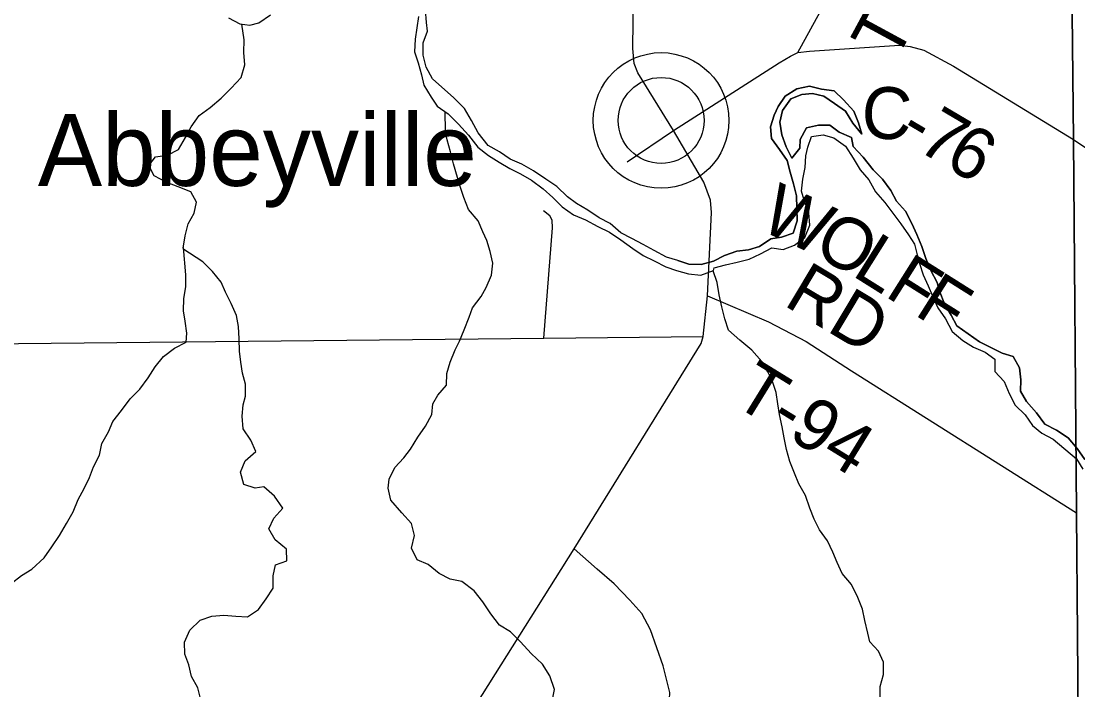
# Model space of a CAD drawing. Extents: x 1985906 to 2277390, y 930619 to 1324581.
# Drawn here: x 2133587 to 2139705, y 1161982 to 1165855 of the extents above; entities that cross this region are included whole.
import ezdxf

# ---------------------------------------------------------------- set-up
doc = ezdxf.new("R2010")
doc.units = 0
for name, color, linetype in [('GM_X_County_Road', 7, 'Continuous'), ('GM_X_County_Road_Text', 7, 'Continuous'), ('GM_X_Major_River', 7, 'Continuous'), ('GM_X_Minor_River', 7, 'Continuous'), ('GM_X_Township', 7, 'Continuous'), ('GM_X_Township_Road', 7, 'Continuous'), ('GM_X_Township_Road_Text', 7, 'Continuous'), ('GM_X_Township_Subdivision', 7, 'Continuous'), ('GM_X_Unincorporated', 7, 'Continuous'), ('GM_X_Unincorporated_Location', 7, 'Continuous'), ('GM_X_Unincorporated_Text', 7, 'Continuous')]:
    doc.layers.add(name, color=color, linetype=linetype)

msp = doc.modelspace()

# ---------------------------------------------------------------- linework, layer by layer
at = {"layer": 'GM_X_County_Road'}
for points in [[(2137364.5, 1165221.9), (2137158.3, 1165555.8), (2137135.9, 1165609.8), (2137129.4, 1165696.1), (2137136.4, 1166327.7), (2137115, 1166387.7), (2137035.9, 1166520.6), (2136967.9, 1166596.7), (2136924.4, 1166644.5)], [(2139679.7, 1165170.7), (2139667, 1166451.3), (2139668, 1166481.9)], [(2137364.5, 1165221.9), (2137976.2, 1165614.4), (2138042, 1165652.9), (2138083.9, 1165673.2), (2138151.9, 1165681.6), (2138671.8, 1165716.5), (2138733.9, 1165708.8), (2138814.1, 1165687.2), (2138984.7, 1165593.8), (2139679.7, 1165170.7)], [(2136069.9, 1159324.9), (2136069.9, 1159324.9), (2136048.5, 1161324.8), (2136053.8, 1161462.2), (2136074.9, 1161588.9), (2136117.2, 1161731.6), (2136789.6, 1162799.2), (2137524.4, 1163989), (2137536.1, 1164029.2), (2137560.7, 1164264), (2137583.6, 1164747.6), (2137579.2, 1164817.8), (2137540.5, 1164921.9), (2137364.5, 1165221.9)], [(2139728.2, 1159371.8), (2139715.7, 1160875.4), (2139697.8, 1163007), (2139679.7, 1165170.7)], [(2139679.7, 1165170.7), (2140884.3, 1164359.4), (2142030.9, 1163657), (2142119, 1163617.1), (2142201.1, 1163593.3), (2142285.2, 1163581.5), (2142505.3, 1163582.1), (2144544.3, 1163628), (2147918.6, 1163651.8)]]:
    msp.add_lwpolyline(points, dxfattribs=at)
at = {"layer": 'GM_X_Major_River'}
for points in [[(2134786.5, 1165874.5), (2134852.6, 1165840), (2134910.7, 1165831.6), (2134962.9, 1165845.4), (2135031.3, 1165891.2)], [(2135887.6, 1165882.4), (2135877.3, 1165816.2), (2135868.9, 1165750), (2135864.6, 1165677.7)], [(2137388.9, 1164468.2), (2137322.8, 1164488.7), (2137252.8, 1164527.2), (2137188.8, 1164561.7), (2137122.8, 1164596.2), (2137058.7, 1164628.7), (2136996.8, 1164683.3), (2136932.8, 1164715.8), (2136868.9, 1164760.3), (2136802.9, 1164798.8), (2136750.9, 1164837.3), (2136689, 1164897.9), (2136625.1, 1164940.4), (2136553.1, 1164989), (2136485.1, 1165027.5), (2136419.1, 1165056), (2136357.1, 1165098.6), (2136291.1, 1165135.1), (2136233.3, 1165207.7), (2136193.5, 1165280.2), (2136153.8, 1165348.7), (2136091.9, 1165411.3), (2135968.1, 1165520.5), (2135932.3, 1165588.9), (2135914.6, 1165657.3), (2135915, 1165729.6), (2135939.4, 1165797.8), (2135933.6, 1165848), (2135927.9, 1165920.4)], [(2135864.6, 1165677.7), (2135886.3, 1165613.3), (2135904, 1165544.9), (2135917.8, 1165484.6), (2135961.5, 1165414.1), (2135995.4, 1165363.6), (2136059.4, 1165319.1), (2136119.2, 1165258.5), (2136177.1, 1165193.9), (2136230.9, 1165125.3), (2136292.8, 1165076.8), (2136354.8, 1165038.3), (2136416.8, 1165001.8), (2136478.8, 1164971.3), (2136542.8, 1164934.8), (2136608.7, 1164884.3), (2136664.6, 1164833.7), (2136718.5, 1164779.2), (2136784.5, 1164732.6), (2136854.5, 1164704.1), (2136926.6, 1164665.6), (2136992.6, 1164633.1), (2137058.5, 1164588.5), (2137128.5, 1164537.9), (2137188.5, 1164497.4), (2137252.5, 1164467), (2137320.5, 1164432.4), (2137380.6, 1164412), (2137450.7, 1164391.6), (2137522.8, 1164383.1), (2137595.2, 1164410.8), (2137599.3, 1164426.9), (2137665.5, 1164444.6), (2137731.8, 1164460.3), (2137802.1, 1164476), (2137868.4, 1164507.7), (2137932.7, 1164541.5), (2137998.9, 1164533.1), (2138065.2, 1164556.9), (2138123.6, 1164602.7), (2138154, 1164672.9), (2138148.3, 1164745.2), (2138120.6, 1164817.6), (2138104.8, 1164870), (2138113.2, 1164940.2), (2138125.6, 1165008.4), (2138129.9, 1165074.7), (2138142.2, 1165124.8), (2138162.5, 1165187), (2138230.8, 1165196.6), (2138292.9, 1165180.2), (2138360.8, 1165131.6), (2138404.6, 1165061.1), (2138444.4, 1164994.6), (2138494.2, 1164936.1), (2138534, 1164867.6), (2138587.9, 1164805), (2138633.7, 1164742.5), (2138679.5, 1164682), (2138725.3, 1164617.5), (2138759.1, 1164563.1), (2138774.9, 1164502.7), (2138788.7, 1164452.4), (2138810.4, 1164386.1), (2138838.2, 1164321.6), (2138867.9, 1164255.2), (2138893.7, 1164194.8), (2138939.5, 1164130.3), (2138977.3, 1164057.8), (2139039.2, 1164005.2), (2139101.2, 1163966.7), (2139169.2, 1163938.2), (2139225.2, 1163897.7), (2139224.8, 1163825.4), (2139278.7, 1163768.9), (2139308.4, 1163698.4), (2139342.2, 1163632), (2139400.1, 1163575.4), (2139441.9, 1163512.9), (2139497.8, 1163468.5), (2139561.8, 1163434), (2139697.7, 1163320.7), (2139733.5, 1163260.3)], [(2139745.8, 1163316.5), (2139702, 1163381), (2139650.1, 1163441.5), (2139582.2, 1163486.1), (2139514.1, 1163520.6), (2139466.3, 1163587.1), (2139408.5, 1163651.7), (2139372.7, 1163712.1), (2139375, 1163778.4), (2139367.3, 1163846.7), (2139331.6, 1163913.2), (2139267.5, 1163931.6), (2139205.4, 1163964.1), (2139135.4, 1163998.6), (2139069.5, 1164045.2), (2139005.5, 1164089.7), (2138971.7, 1164152.2), (2138933.9, 1164218.7), (2138904.2, 1164291.1), (2138890.4, 1164341.4), (2138854.7, 1164411.9), (2138824.9, 1164480.4), (2138801.2, 1164550.8), (2138773.5, 1164619.2), (2138743.7, 1164683.6), (2138707.9, 1164754.1), (2138656.1, 1164812.7), (2138622.3, 1164875.1), (2138574.5, 1164939.7), (2138520.6, 1164994.2), (2138462.8, 1165066.8), (2138404.9, 1165129.4), (2138395.2, 1165181.7), (2138323.1, 1165212.2), (2138269.2, 1165252.7), (2138203, 1165253), (2138134.7, 1165237.3), (2138098.3, 1165169.2), (2138096, 1165119.1), (2138049.6, 1165061.1), (2138015.8, 1165127.5), (2137992.1, 1165195.9), (2137980.4, 1165270.3), (2137994.8, 1165338.5), (2138043.3, 1165404.6), (2138107.6, 1165430.3), (2138169.8, 1165436), (2138233.9, 1165421.6), (2138295.9, 1165379), (2138359.8, 1165334.5), (2138401.6, 1165264), (2138455.4, 1165201.4), (2138435.7, 1165265.8), (2138407.9, 1165334.2), (2138348.1, 1165398.8), (2138294.2, 1165451.4), (2138220.1, 1165461.8), (2138151.9, 1165478.3), (2138077.7, 1165462.6), (2138011.3, 1165420.8), (2137970.9, 1165360.8), (2137946.6, 1165310.7), (2137926.2, 1165242.5), (2137931.9, 1165176.2), (2137977.7, 1165111.7), (2138021.5, 1165047.2), (2138039.2, 1164980.8), (2138058.9, 1164912.4), (2138076.6, 1164844), (2138079.9, 1164699.4), (2138057.5, 1164627.2), (2137989.2, 1164603.5), (2137927, 1164593.8), (2137862.6, 1164549.9), (2137798.3, 1164530.2), (2137730.1, 1164522.6), (2137659.8, 1164498.8), (2137595.4, 1164465.1), (2137525.1, 1164445.4), (2137452.9, 1164447.8), (2137388.9, 1164468.2)], [(2137388.9, 1164468.2), (2137452.9, 1164447.8), (2137525.1, 1164445.4), (2137595.4, 1164465.1), (2137659.8, 1164498.8), (2137730.1, 1164522.6), (2137798.3, 1164530.2), (2137862.6, 1164549.9), (2137927, 1164593.8), (2137989.2, 1164603.5), (2138057.5, 1164627.2), (2138079.9, 1164699.4), (2138076.6, 1164844), (2138058.9, 1164912.4), (2138039.2, 1164980.8), (2138021.5, 1165047.2), (2137977.7, 1165111.7), (2137931.9, 1165176.2), (2137926.2, 1165242.5), (2137946.6, 1165310.7), (2137970.9, 1165360.8), (2138011.3, 1165420.8), (2138077.7, 1165462.6), (2138151.9, 1165478.3), (2138220.1, 1165461.8), (2138294.2, 1165451.4), (2138348.1, 1165398.8), (2138407.9, 1165334.2), (2138435.7, 1165265.8), (2138455.4, 1165201.4), (2138401.6, 1165264), (2138359.8, 1165334.5), (2138295.9, 1165379), (2138233.9, 1165421.6), (2138169.8, 1165436), (2138107.6, 1165430.3), (2138043.3, 1165404.6), (2137994.8, 1165338.5), (2137980.4, 1165270.3), (2137992.1, 1165195.9), (2138015.8, 1165127.5), (2138049.6, 1165061.1), (2138096, 1165119.1), (2138098.3, 1165169.2), (2138134.7, 1165237.3), (2138203, 1165253), (2138269.2, 1165252.7), (2138323.1, 1165212.2), (2138395.2, 1165181.7), (2138404.9, 1165129.4), (2138462.8, 1165066.8), (2138520.6, 1164994.2), (2138574.5, 1164939.7), (2138622.3, 1164875.1), (2138656.1, 1164812.7), (2138707.9, 1164754.1), (2138743.7, 1164683.6), (2138773.5, 1164619.2), (2138801.2, 1164550.8), (2138824.9, 1164480.4), (2138854.7, 1164411.9), (2138890.4, 1164341.4), (2138904.2, 1164291.1), (2138933.9, 1164218.7), (2138971.7, 1164152.2), (2139005.5, 1164089.7), (2139069.5, 1164045.2), (2139135.4, 1163998.6), (2139205.4, 1163964.1), (2139267.5, 1163931.6), (2139331.6, 1163913.2), (2139367.3, 1163846.7), (2139375, 1163778.4), (2139372.7, 1163712.1), (2139408.5, 1163651.7), (2139466.3, 1163587.1), (2139514.1, 1163520.6), (2139582.2, 1163486.1), (2139650.1, 1163441.5), (2139702, 1163381), (2139745.8, 1163316.5)]]:
    msp.add_lwpolyline(points, dxfattribs=at)
at = {"layer": 'GM_X_Minor_River'}
for points in [[(2134524.1, 1164539.8), (2134535.8, 1164612.2), (2134553.5, 1164680.5), (2134589.3, 1164742.9), (2134603, 1164807.2), (2134568.6, 1164867.3), (2134496.3, 1164895.2), (2134430, 1164921.1), (2134357.6, 1164958.9), (2134325.2, 1165019.1), (2134365.1, 1165069.4), (2134433.3, 1165079.7), (2134497.3, 1165112.1), (2134539.1, 1165180.5), (2134570.9, 1165242.9), (2134616.7, 1165309.3), (2134680.7, 1165355.8), (2134744.6, 1165408.2), (2134802.5, 1165466.7), (2134860.3, 1165529.1), (2134882.1, 1165601.5), (2134875.7, 1165673.8), (2134877.4, 1165746.1), (2134865.2, 1165838.1)], [(2136660.7, 1161917), (2136674.4, 1161985.3), (2136647.9, 1162063.6), (2136605.5, 1162131.7), (2136539, 1162193.7), (2136478.5, 1162259.7), (2136420.1, 1162317.8), (2136355.7, 1162357.7), (2136307.2, 1162421.8), (2136260.8, 1162491.9), (2136210.3, 1162555.9), (2136137.9, 1162609.9), (2136071.6, 1162623.7), (2136007.3, 1162655.6), (2135942.8, 1162707.6), (2135880.5, 1162735.5), (2135846.1, 1162803.6), (2135863.8, 1162876), (2135847.4, 1162946.2), (2135791, 1163008.2), (2135726.5, 1163080.3), (2135712.1, 1163150.5), (2135717.8, 1163202.8), (2135749.6, 1163271.1), (2135803.5, 1163325.6), (2135841.4, 1163375.9), (2135883.1, 1163446.3), (2135929, 1163508.8), (2135964.8, 1163577.2), (2135970.5, 1163639.4), (2136000.3, 1163689.8), (2136050.2, 1163746.2), (2136051.9, 1163814.4), (2136071.6, 1163880.8), (2136099.4, 1163951.2), (2136125.2, 1164001.5), (2136152.9, 1164067.8), (2136180.7, 1164140.2), (2136200.5, 1164194.5), (2136250.3, 1164261), (2136280.1, 1164313.3), (2136309.9, 1164383.7), (2136317.6, 1164454), (2136303.2, 1164520.2), (2136282.9, 1164584.4), (2136260.6, 1164634.6), (2136232.2, 1164698.7), (2136177.7, 1164764.8), (2136149.3, 1164833), (2136128.9, 1164897.1), (2136112.6, 1164949.3), (2136090.2, 1165029.6), (2136073.8, 1165097.8), (2136053.4, 1165168), (2136043.2, 1165218.2), (2136041.6, 1165331.3)], [(2133528.5, 1162598.3), (2133588.5, 1162644.7), (2133648.5, 1162681.1), (2133720.3, 1162747.6), (2133764.2, 1162810), (2133808, 1162876.5), (2133849.8, 1162944.9), (2133887.6, 1163013.3), (2133917.3, 1163085.7), (2133951.1, 1163148.1), (2133982.9, 1163212.5), (2134006.6, 1163274.8), (2134040.4, 1163341.2), (2134054.1, 1163409.5), (2134091.9, 1163475.9), (2134117.7, 1163536.3), (2134167.5, 1163600.7), (2134217.4, 1163667.2), (2134273.3, 1163723.6), (2134323.1, 1163790.1), (2134362.9, 1163852.4), (2134410.7, 1163912.9), (2134474.7, 1163961.3), (2134542.7, 1163995.7), (2134546.5, 1164047.9), (2134536.1, 1164118.2), (2134527.8, 1164178.4), (2134529.5, 1164248.7), (2134541.2, 1164317), (2134540.9, 1164385.3), (2134525.9, 1164543.6)], [(2134871.4, 1163633.4), (2134885.2, 1163683.7), (2134884.9, 1163751.9), (2134868.5, 1163816.1), (2134858.2, 1163880.4), (2134851.8, 1163944.6), (2134849.5, 1164014.9), (2134845.2, 1164087.2), (2134832.8, 1164151.4), (2134802.4, 1164219.5), (2134770, 1164285.7), (2134745.6, 1164343.8), (2134695.2, 1164405.9), (2134638.8, 1164461.9), (2134523.8, 1164537.3)], [(2138560, 1161934), (2138561.6, 1162002.3), (2138579.4, 1162070.6), (2138581, 1162142.9), (2138550.6, 1162207.1), (2138500.2, 1162261.1), (2138490, 1162311.3), (2138471.6, 1162383.5), (2138459.2, 1162449.7), (2138430.8, 1162517.9), (2138394.4, 1162592.1), (2138339.9, 1162656.1), (2138311.5, 1162720.3), (2138287.1, 1162780.4), (2138256.7, 1162844.6), (2138210.3, 1162908.6), (2138177.9, 1162970.8), (2138153.5, 1163035), (2138129.1, 1163107.2), (2138090.7, 1163175.3), (2138064.3, 1163237.5), (2138037.9, 1163305.6), (2138017.6, 1163373.8), (2138005.2, 1163442.1), (2137992.8, 1163506.3), (2137978.5, 1163576.5), (2137968.1, 1163638.7), (2137957.8, 1163705), (2137935.4, 1163773.1), (2137911.1, 1163823.3), (2137874.7, 1163883.4), (2137818.2, 1163949.4), (2137747.8, 1164007.4), (2137683.3, 1164065.4), (2137660.9, 1164131.6), (2137644.6, 1164199.8), (2137628.2, 1164270.1), (2137617.8, 1164342.3), (2137593.1, 1164409.2)], [(2134624.8, 1161931.6), (2134610.5, 1161993.8), (2134574.1, 1162060), (2134557.7, 1162128.2), (2134535.3, 1162188.3), (2134533, 1162258.6), (2134562.7, 1162329), (2134622.6, 1162385.5), (2134690.7, 1162409.8), (2134760.9, 1162414.1), (2134829.1, 1162408.3), (2134897.3, 1162404.5), (2134961.3, 1162446.9), (2135005.1, 1162509.3), (2135047, 1162571.8), (2135046.6, 1162642), (2135060.3, 1162706.3), (2135124.4, 1162728.7), (2135124.1, 1162796.9), (2135057.6, 1162850.9), (2135021.2, 1162915.1), (2135049, 1162977.4), (2135102.9, 1163033.8), (2135054.4, 1163103.9), (2134992, 1163157.9), (2134941.9, 1163149.7), (2134875.6, 1163171.6), (2134857.2, 1163243.8), (2134883, 1163308.1), (2134944.9, 1163362.6), (2134916.5, 1163428.8), (2134872.1, 1163494.8), (2134865.7, 1163567.1), (2134871.4, 1163633.4)]]:
    msp.add_lwpolyline(points, dxfattribs=at)
at = {"layer": 'GM_X_Township'}
for points in [[(2139715.7, 1160875.4), (2139697.8, 1163007), (2139679.7, 1165170.7), (2139667, 1166451.3), (2139668.5, 1166493.7), (2144629.8, 1166623.8)], [(2113093.1, 1145116.7), (2113139.2, 1149689.6), (2113152.8, 1150701.9), (2113157.3, 1151039.7), (2113184.2, 1154330.1), (2113217.3, 1157737.8), (2113243.3, 1159266.8), (2113263, 1160423.4), (2113290.5, 1162037.2), (2113339.2, 1164894), (2113356.1, 1165889.3), (2113358.2, 1166007.9), (2117595.5, 1166039.3), (2118586.8, 1166047.8), (2123139.1, 1166103.1), (2123749.2, 1166110.6), (2126498.2, 1166145.1), (2131684.3, 1166258.8), (2137115, 1166387.6), (2138508.5, 1166420.6), (2139667, 1166451.3), (2139679.7, 1165170.7), (2139697.8, 1163007), (2139715.7, 1160875.4)]]:
    msp.add_lwpolyline(points, dxfattribs=at)
at = {"layer": 'GM_X_Township_Road'}
for points in [[(2138083.9, 1165673.2), (2138418.2, 1166282.9), (2138508.5, 1166420.6), (2138537, 1166464.1), (2138553.2, 1166484.7), (2138557.1, 1166489.7)], [(2137095.6, 1165039.9), (2137364.5, 1165221.9)], [(2136613.9, 1164020.1), (2136663.4, 1164657.3), (2136661.7, 1164702.5), (2136647.7, 1164727.5), (2136611.2, 1164757.3)], [(2137560.7, 1164264), (2137913.8, 1164113.5), (2138132.6, 1164000.3), (2138393.8, 1163829.2), (2139697.8, 1163007)], [(2126740.9, 1163942.1), (2127955.5, 1163949.2), (2128644, 1163953.2), (2132238.6, 1163974.2), (2136613.9, 1164020.1), (2137536.1, 1164029.2)]]:
    msp.add_lwpolyline(points, dxfattribs=at)
at = {"layer": 'GM_X_Township_Subdivision'}
msp.add_lwpolyline([(2136877.2, 1160649.6), (2136989.7, 1160844.9), (2137118.8, 1161096.5), (2137194.9, 1161314.9), (2137258.4, 1161515.5), (2137305.7, 1161668.1), (2137333.6, 1161773.5), (2137337.9, 1161850.9), (2137342.2, 1161967), (2137303.5, 1162121.9), (2137230.4, 1162330.5), (2137181, 1162425.1), (2137112.1, 1162502.5), (2137019.7, 1162597.1), (2136922.9, 1162681), (2136789.6, 1162799.2)], dxfattribs=at)
at = {"layer": 'GM_X_Unincorporated'}
for radius in [392.8, 249]:
    msp.add_circle((2137292.5, 1165280.1), radius, dxfattribs=at)
at = {"layer": 'GM_X_Unincorporated_Location'}
msp.add_line((2137292.5, 1165280.1), (2137292.5, 1165280.1), dxfattribs=at)

# ---------------------------------------------------------------- texts
at = {"layer": 'GM_X_County_Road_Text'}
for s, rotation, p in [('C', 356.80566, (2138446.1, 1165181.6)), ('7', 329.46012, (2138762.7, 1165115.6)), ('-', 329.32944, (2138656.1, 1165178.8)), ('6', 329.50403, (2138922.1, 1165021.6))]:
    msp.add_text(s, height=300, rotation=rotation, dxfattribs=at).set_placement(p)
at = {"layer": 'GM_X_Township_Road_Text'}
for s, rotation, p in [('T', 61.53901, (2138647.1, 1165612.4)), ('W', 335.10679, (2137851.4, 1164652.6)), ('O', 331.71109, (2138162.5, 1164508.4)), ('L', 327.86834, (2138390.4, 1164386)), ('F', 327.75438, (2138580.3, 1164266.7)), ('RD', 329.11384, (2137994.4, 1164213.9)), ('F', 327.75438, (2138751.5, 1164158.7)), ('T-94', 328.37051, (2137696.6, 1163643.7))]:
    msp.add_text(s, height=300, rotation=rotation, dxfattribs=at).set_placement(p)
at = {"layer": 'GM_X_Unincorporated_Text'}
msp.add_text('Abbeyville', height=417, rotation=0.00001, dxfattribs=at).set_placement((2133683.7, 1164901))

doc.saveas('drawing.dxf')
